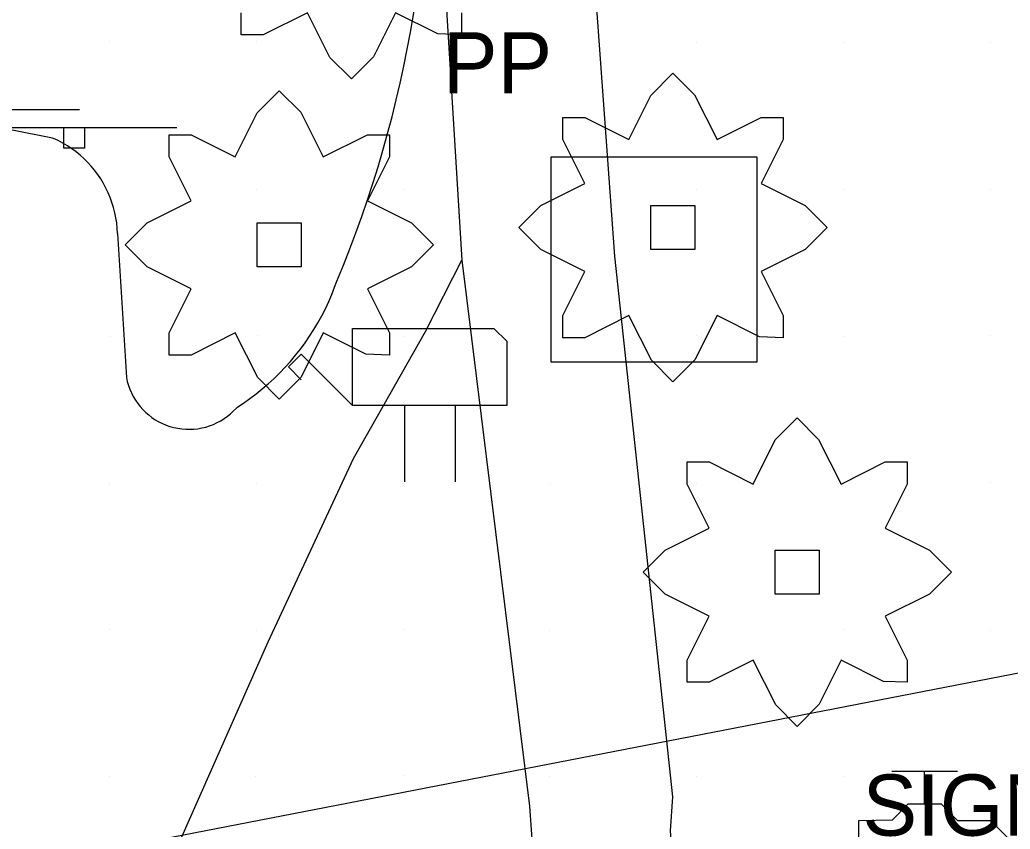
# Model space of a CAD drawing. Extents: x 1602514 to 1609837, y 863887 to 871157.
# Drawn here: x 1604646.1 to 1604747.2, y 866566.1 to 866648.8 of the extents above; entities that cross this region are included whole.
import ezdxf

# ---------------------------------------------------------------- set-up
doc = ezdxf.new("R2010")
doc.units = 0
for name, color, linetype in [('Environmental-New trees', 7, 'Continuous'), ('Roadway-Signs', 7, 'Continuous'), ('Survey-Edge of pavement', 7, 'Continuous'), ('Survey-Miscellaneous roadside', 7, 'Continuous'), ('Survey-Spot dirt', 7, 'Continuous'), ('Text General Notes', 7, 'Continuous'), ('Utility-Pole', 7, 'Continuous'), ('Utility-Water', 7, 'Continuous')]:
    doc.layers.add(name, color=color, linetype=linetype)

msp = doc.modelspace()

# ---------------------------------------------------------------- linework, layer by layer
at = {"layer": 'Environmental-New trees'}
msp.add_lwpolyline([(1604691.19, 866649.48), (1604691.19, 866647.23), (1604688.76, 866647.31), (1604684.44, 866649.48), (1604682.19, 866644.98), (1604679.94, 866642.73), (1604677.75, 866644.92), (1604675.44, 866649.48), (1604670.94, 866647.23), (1604668.69, 866647.23), (1604668.69, 866649.48)], dxfattribs=at)
msp.add_lwpolyline([(1604691.19, 866649.48), (1604691.19, 866647.23), (1604688.76, 866647.31), (1604684.44, 866649.48), (1604682.19, 866644.98), (1604679.94, 866642.73), (1604677.75, 866644.92), (1604675.44, 866649.48), (1604670.94, 866647.23), (1604668.69, 866647.23), (1604668.69, 866649.48)], dxfattribs=at)
for points in [[(1604701.54, 866638.78), (1604703.79, 866638.78), (1604708.29, 866636.53), (1604710.54, 866641.03), (1604712.79, 866643.29), (1604714.98, 866641.09), (1604717.29, 866636.53), (1604721.79, 866638.78), (1604724.04, 866638.78), (1604724.04, 866636.53), (1604721.79, 866632.03), (1604726.29, 866629.78), (1604728.54, 866627.53), (1604726.29, 866625.28), (1604721.79, 866623.03), (1604724.04, 866618.53), (1604724.04, 866616.28), (1604721.62, 866616.36), (1604717.29, 866618.53), (1604715.04, 866614.03), (1604712.79, 866611.78), (1604710.6, 866613.97), (1604708.29, 866618.53), (1604703.79, 866616.28), (1604701.54, 866616.28), (1604701.54, 866618.53), (1604703.79, 866623.03), (1604699.29, 866625.28), (1604697.04, 866627.53), (1604699.29, 866629.78), (1604703.79, 866632.03), (1604701.54, 866636.53)], [(1604701.54, 866638.78), (1604703.79, 866638.78), (1604708.29, 866636.53), (1604710.54, 866641.03), (1604712.79, 866643.29), (1604714.98, 866641.09), (1604717.29, 866636.53), (1604721.79, 866638.78), (1604724.04, 866638.78), (1604724.04, 866636.53), (1604721.79, 866632.03), (1604726.29, 866629.78), (1604728.54, 866627.53), (1604726.29, 866625.28), (1604721.79, 866623.03), (1604724.04, 866618.53), (1604724.04, 866616.28), (1604721.62, 866616.36), (1604717.29, 866618.53), (1604715.04, 866614.03), (1604712.79, 866611.78), (1604710.6, 866613.97), (1604708.29, 866618.53), (1604703.79, 866616.28), (1604701.54, 866616.28), (1604701.54, 866618.53), (1604703.79, 866623.03), (1604699.29, 866625.28), (1604697.04, 866627.53), (1604699.29, 866629.78), (1604703.79, 866632.03), (1604701.54, 866636.53)], [(1604661.32, 866637.01), (1604663.57, 866637.01), (1604668.07, 866634.76), (1604670.32, 866639.26), (1604672.57, 866641.51), (1604674.76, 866639.32), (1604677.07, 866634.76), (1604681.57, 866637.01), (1604683.82, 866637.01), (1604683.82, 866634.76), (1604681.57, 866630.26), (1604686.07, 866628.01), (1604688.32, 866625.76), (1604686.07, 866623.51), (1604681.57, 866621.26), (1604683.82, 866616.76), (1604683.82, 866614.51), (1604681.4, 866614.59), (1604677.07, 866616.76), (1604674.82, 866612.26), (1604672.57, 866610.01), (1604670.38, 866612.2), (1604668.07, 866616.76), (1604663.57, 866614.51), (1604661.32, 866614.51), (1604661.32, 866616.76), (1604663.57, 866621.26), (1604659.07, 866623.51), (1604656.82, 866625.76), (1604659.07, 866628.01), (1604663.57, 866630.26), (1604661.32, 866634.76)], [(1604661.32, 866637.01), (1604663.57, 866637.01), (1604668.07, 866634.76), (1604670.32, 866639.26), (1604672.57, 866641.51), (1604674.76, 866639.32), (1604677.07, 866634.76), (1604681.57, 866637.01), (1604683.82, 866637.01), (1604683.82, 866634.76), (1604681.57, 866630.26), (1604686.07, 866628.01), (1604688.32, 866625.76), (1604686.07, 866623.51), (1604681.57, 866621.26), (1604683.82, 866616.76), (1604683.82, 866614.51), (1604681.4, 866614.59), (1604677.07, 866616.76), (1604674.82, 866612.26), (1604672.57, 866610.01), (1604670.38, 866612.2), (1604668.07, 866616.76), (1604663.57, 866614.51), (1604661.32, 866614.51), (1604661.32, 866616.76), (1604663.57, 866621.26), (1604659.07, 866623.51), (1604656.82, 866625.76), (1604659.07, 866628.01), (1604663.57, 866630.26), (1604661.32, 866634.76)], [(1604715.04, 866629.78), (1604715.04, 866625.28), (1604710.54, 866625.28), (1604710.54, 866629.78)], [(1604715.04, 866629.78), (1604715.04, 866625.28), (1604710.54, 866625.28), (1604710.54, 866629.78)], [(1604674.82, 866628.01), (1604674.82, 866623.51), (1604670.32, 866623.51), (1604670.32, 866628.01)], [(1604674.82, 866628.01), (1604674.82, 866623.51), (1604670.32, 866623.51), (1604670.32, 866628.01)], [(1604714.23, 866603.58), (1604716.48, 866603.58), (1604720.98, 866601.33), (1604723.23, 866605.83), (1604725.48, 866608.08), (1604727.67, 866605.89), (1604729.98, 866601.33), (1604734.48, 866603.58), (1604736.73, 866603.58), (1604736.73, 866601.33), (1604734.48, 866596.83), (1604738.98, 866594.58), (1604741.23, 866592.33), (1604738.98, 866590.08), (1604734.48, 866587.83), (1604736.73, 866583.32), (1604736.73, 866581.07), (1604734.31, 866581.16), (1604729.98, 866583.32), (1604727.73, 866578.82), (1604725.48, 866576.57), (1604723.29, 866578.77), (1604720.98, 866583.32), (1604716.48, 866581.07), (1604714.23, 866581.07), (1604714.23, 866583.32), (1604716.48, 866587.83), (1604711.98, 866590.08), (1604709.73, 866592.33), (1604711.98, 866594.58), (1604716.48, 866596.83), (1604714.23, 866601.33)], [(1604714.23, 866603.58), (1604716.48, 866603.58), (1604720.98, 866601.33), (1604723.23, 866605.83), (1604725.48, 866608.08), (1604727.67, 866605.89), (1604729.98, 866601.33), (1604734.48, 866603.58), (1604736.73, 866603.58), (1604736.73, 866601.33), (1604734.48, 866596.83), (1604738.98, 866594.58), (1604741.23, 866592.33), (1604738.98, 866590.08), (1604734.48, 866587.83), (1604736.73, 866583.32), (1604736.73, 866581.07), (1604734.31, 866581.16), (1604729.98, 866583.32), (1604727.73, 866578.82), (1604725.48, 866576.57), (1604723.29, 866578.77), (1604720.98, 866583.32), (1604716.48, 866581.07), (1604714.23, 866581.07), (1604714.23, 866583.32), (1604716.48, 866587.83), (1604711.98, 866590.08), (1604709.73, 866592.33), (1604711.98, 866594.58), (1604716.48, 866596.83), (1604714.23, 866601.33)], [(1604727.73, 866594.58), (1604727.73, 866590.08), (1604723.23, 866590.08), (1604723.23, 866594.58)], [(1604727.73, 866594.58), (1604727.73, 866590.08), (1604723.23, 866590.08), (1604723.23, 866594.58)]]:
    msp.add_lwpolyline(points, close=True, dxfattribs=at)
at = {"layer": 'Roadway-Signs'}
for p, q in [((1604631.26, 866639.6), (1604652.16, 866639.6)), ((1604631.26, 866639.6), (1604652.16, 866639.6)), ((1604641.22, 866637.75), (1604662.12, 866637.75)), ((1604641.22, 866637.75), (1604662.12, 866637.75)), ((1604650.57, 866635.65), (1604650.57, 866637.75)), ((1604650.57, 866635.65), (1604650.57, 866637.75)), ((1604651.62, 866637.75), (1604651.62, 866637.75)), ((1604651.62, 866637.75), (1604651.62, 866637.75)), ((1604652.67, 866637.75), (1604652.67, 866635.65)), ((1604652.67, 866637.75), (1604652.67, 866635.65)), ((1604652.67, 866635.65), (1604650.57, 866635.65)), ((1604652.67, 866635.65), (1604650.57, 866635.65))]:
    msp.add_line(p, q, dxfattribs=at)
at = {"layer": 'Survey-Edge of pavement'}
msp.add_line((1604656.05, 866626.93), (1604656.96, 866612.2), dxfattribs=at)
msp.add_line((1604656.05, 866626.93), (1604656.96, 866612.2), dxfattribs=at)
for points in [[(1604686.79, 866682.57), (1604689.3, 866661.29), (1604689.69, 866649.24), (1604691.23, 866624.21), (1604698.13, 866568.43), (1604700.86, 866530.06)], [(1604686.79, 866682.57), (1604689.3, 866661.29), (1604689.69, 866649.24), (1604691.23, 866624.21), (1604698.13, 866568.43), (1604700.86, 866530.06)], [(1604715.81, 866527.88), (1604715.36, 866531.59), (1604712.53, 866565.89), (1604712.79, 866569.37), (1604706.85, 866624.62), (1604704.08, 866662.62), (1604703.57, 866678.57)], [(1604715.81, 866527.88), (1604715.36, 866531.59), (1604712.53, 866565.89), (1604712.79, 866569.37), (1604706.85, 866624.62), (1604704.08, 866662.62), (1604703.57, 866678.57)], [(1604678.45, 866622.06), (1604679.13, 866623.7), (1604679.78, 866625.35), (1604680.4, 866627), (1604681, 866628.67), (1604681.58, 866630.35), (1604682.13, 866632.03), (1604682.66, 866633.72), (1604683.16, 866635.42), (1604683.64, 866637.13), (1604684.09, 866638.85), (1604684.52, 866640.57), (1604684.92, 866642.29), (1604685.3, 866644.03), (1604685.65, 866645.77), (1604685.97, 866647.51), (1604686.27, 866649.26), (1604686.48, 866650.61)], [(1604678.45, 866622.06), (1604679.13, 866623.7), (1604679.78, 866625.35), (1604680.4, 866627), (1604681, 866628.67), (1604681.58, 866630.35), (1604682.13, 866632.03), (1604682.66, 866633.72), (1604683.16, 866635.42), (1604683.64, 866637.13), (1604684.09, 866638.85), (1604684.52, 866640.57), (1604684.92, 866642.29), (1604685.3, 866644.03), (1604685.65, 866645.77), (1604685.97, 866647.51), (1604686.27, 866649.26), (1604686.48, 866650.61)], [(1604649.41, 866636.68), (1604636.84, 866639.14), (1604636.18, 866633.57)], [(1604649.41, 866636.68), (1604636.84, 866639.14), (1604636.18, 866633.57)], [(1604656.05, 866626.93), (1604656.02, 866627.46), (1604655.97, 866628), (1604655.88, 866628.53), (1604655.78, 866629.05), (1604655.64, 866629.57), (1604655.48, 866630.09), (1604655.3, 866630.59), (1604655.09, 866631.09), (1604654.86, 866631.57), (1604654.61, 866632.04), (1604654.33, 866632.5), (1604654.03, 866632.95), (1604653.71, 866633.38), (1604653.36, 866633.79), (1604653, 866634.19), (1604652.62, 866634.57), (1604652.22, 866634.93), (1604651.81, 866635.27), (1604651.37, 866635.58), (1604650.93, 866635.88), (1604650.47, 866636.16), (1604649.99, 866636.41), (1604649.51, 866636.64), (1604649.41, 866636.68)], [(1604656.05, 866626.93), (1604656.02, 866627.46), (1604655.97, 866628), (1604655.88, 866628.53), (1604655.78, 866629.05), (1604655.64, 866629.57), (1604655.48, 866630.09), (1604655.3, 866630.59), (1604655.09, 866631.09), (1604654.86, 866631.57), (1604654.61, 866632.04), (1604654.33, 866632.5), (1604654.03, 866632.95), (1604653.71, 866633.38), (1604653.36, 866633.79), (1604653, 866634.19), (1604652.62, 866634.57), (1604652.22, 866634.93), (1604651.81, 866635.27), (1604651.37, 866635.58), (1604650.93, 866635.88), (1604650.47, 866636.16), (1604649.99, 866636.41), (1604649.51, 866636.64), (1604649.41, 866636.68)], [(1604647.61, 866530.22), (1604659.59, 866558.42), (1604671.43, 866585.21), (1604680.14, 866603.95), (1604687.52, 866616.91), (1604691.23, 866624.21)], [(1604647.61, 866530.22), (1604659.59, 866558.42), (1604671.43, 866585.21), (1604680.14, 866603.95), (1604687.52, 866616.91), (1604691.23, 866624.21)], [(1604668.23, 866609.15), (1604668.91, 866609.59), (1604669.57, 866610.05), (1604670.21, 866610.54), (1604670.84, 866611.04), (1604671.45, 866611.57), (1604672.05, 866612.11), (1604672.62, 866612.68), (1604673.18, 866613.26), (1604673.72, 866613.86), (1604674.24, 866614.48), (1604674.74, 866615.11), (1604675.22, 866615.76), (1604675.67, 866616.43), (1604676.11, 866617.11), (1604676.52, 866617.8), (1604676.91, 866618.51), (1604677.28, 866619.23), (1604677.62, 866619.96), (1604677.94, 866620.7), (1604678.23, 866621.45), (1604678.45, 866622.06)], [(1604668.23, 866609.15), (1604668.91, 866609.59), (1604669.57, 866610.05), (1604670.21, 866610.54), (1604670.84, 866611.04), (1604671.45, 866611.57), (1604672.05, 866612.11), (1604672.62, 866612.68), (1604673.18, 866613.26), (1604673.72, 866613.86), (1604674.24, 866614.48), (1604674.74, 866615.11), (1604675.22, 866615.76), (1604675.67, 866616.43), (1604676.11, 866617.11), (1604676.52, 866617.8), (1604676.91, 866618.51), (1604677.28, 866619.23), (1604677.62, 866619.96), (1604677.94, 866620.7), (1604678.23, 866621.45), (1604678.45, 866622.06)], [(1604656.96, 866612.2), (1604657.05, 866611.8), (1604657.17, 866611.4), (1604657.31, 866611.01), (1604657.47, 866610.63), (1604657.66, 866610.27), (1604657.87, 866609.91), (1604658.11, 866609.57), (1604658.36, 866609.24), (1604658.64, 866608.94), (1604658.93, 866608.65), (1604659.24, 866608.38), (1604659.57, 866608.13), (1604659.91, 866607.9), (1604660.27, 866607.69), (1604660.64, 866607.51), (1604661.02, 866607.35), (1604661.41, 866607.21), (1604661.8, 866607.1), (1604662.21, 866607.02), (1604662.61, 866606.96), (1604663.03, 866606.92), (1604663.44, 866606.92), (1604663.85, 866606.94), (1604664.26, 866606.98), (1604664.67, 866607.06), (1604665.07, 866607.15), (1604665.46, 866607.28), (1604665.85, 866607.42), (1604666.22, 866607.6), (1604666.59, 866607.79), (1604666.94, 866608.01), (1604667.27, 866608.25), (1604667.59, 866608.51), (1604667.9, 866608.79), (1604668.19, 866609.09), (1604668.23, 866609.15)], [(1604656.96, 866612.2), (1604657.05, 866611.8), (1604657.17, 866611.4), (1604657.31, 866611.01), (1604657.47, 866610.63), (1604657.66, 866610.27), (1604657.87, 866609.91), (1604658.11, 866609.57), (1604658.36, 866609.24), (1604658.64, 866608.94), (1604658.93, 866608.65), (1604659.24, 866608.38), (1604659.57, 866608.13), (1604659.91, 866607.9), (1604660.27, 866607.69), (1604660.64, 866607.51), (1604661.02, 866607.35), (1604661.41, 866607.21), (1604661.8, 866607.1), (1604662.21, 866607.02), (1604662.61, 866606.96), (1604663.03, 866606.92), (1604663.44, 866606.92), (1604663.85, 866606.94), (1604664.26, 866606.98), (1604664.67, 866607.06), (1604665.07, 866607.15), (1604665.46, 866607.28), (1604665.85, 866607.42), (1604666.22, 866607.6), (1604666.59, 866607.79), (1604666.94, 866608.01), (1604667.27, 866608.25), (1604667.59, 866608.51), (1604667.9, 866608.79), (1604668.19, 866609.09), (1604668.23, 866609.15)]]:
    msp.add_lwpolyline(points, dxfattribs=at)
at = {"layer": 'Survey-Miscellaneous roadside'}
for p, q in [((1604685.37, 866609.36), (1604685.37, 866601.54)), ((1604685.37, 866609.36), (1604685.37, 866601.54)), ((1604690.56, 866601.54), (1604690.56, 866609.36)), ((1604690.56, 866601.54), (1604690.56, 866609.36))]:
    msp.add_line(p, q, dxfattribs=at)
msp.add_lwpolyline([(1604674.81, 866611.98), (1604673.5, 866613.29), (1604674.81, 866614.61), (1604680.06, 866609.36), (1604680.06, 866617.23), (1604694.5, 866617.23), (1604695.81, 866615.92), (1604695.81, 866609.36), (1604680.06, 866609.36)], dxfattribs=at)
msp.add_lwpolyline([(1604674.81, 866611.98), (1604673.5, 866613.29), (1604674.81, 866614.61), (1604680.06, 866609.36), (1604680.06, 866617.23), (1604694.5, 866617.23), (1604695.81, 866615.92), (1604695.81, 866609.36), (1604680.06, 866609.36)], dxfattribs=at)
at = {"layer": 'Survey-Spot dirt'}
for p, q in [((1604655.21, 866646.54), (1604655.21, 866646.54)), ((1604655.21, 866646.54), (1604655.21, 866646.54)), ((1604670.24, 866646.54), (1604670.24, 866646.54)), ((1604670.24, 866646.54), (1604670.24, 866646.54)), ((1604685.15, 866646.37), (1604685.15, 866646.37)), ((1604685.15, 866646.37), (1604685.15, 866646.37)), ((1604700.22, 866646.46), (1604700.22, 866646.46)), ((1604700.22, 866646.46), (1604700.22, 866646.46)), ((1604715.18, 866646.42), (1604715.18, 866646.42)), ((1604715.18, 866646.42), (1604715.18, 866646.42)), ((1604730.26, 866646.42), (1604730.26, 866646.42)), ((1604730.26, 866646.42), (1604730.26, 866646.42)), ((1604745.23, 866646.39), (1604745.23, 866646.39)), ((1604745.23, 866646.39), (1604745.23, 866646.39)), ((1604655.36, 866631.55), (1604655.36, 866631.55)), ((1604655.36, 866631.55), (1604655.36, 866631.55)), ((1604670.27, 866631.39), (1604670.27, 866631.39)), ((1604670.27, 866631.39), (1604670.27, 866631.39)), ((1604685.24, 866631.44), (1604685.24, 866631.44)), ((1604685.24, 866631.44), (1604685.24, 866631.44)), ((1604700.28, 866631.38), (1604700.28, 866631.38)), ((1604700.28, 866631.38), (1604700.28, 866631.38)), ((1604715.2, 866631.45), (1604715.2, 866631.45)), ((1604715.2, 866631.45), (1604715.2, 866631.45)), ((1604730.23, 866631.42), (1604730.23, 866631.42)), ((1604730.23, 866631.42), (1604730.23, 866631.42)), ((1604745.2, 866631.42), (1604745.2, 866631.42)), ((1604745.2, 866631.42), (1604745.2, 866631.42)), ((1604655.32, 866616.39), (1604655.32, 866616.39)), ((1604655.32, 866616.39), (1604655.32, 866616.39)), ((1604670.34, 866616.47), (1604670.34, 866616.47)), ((1604670.34, 866616.47), (1604670.34, 866616.47)), ((1604685.22, 866616.39), (1604685.22, 866616.39)), ((1604685.22, 866616.39), (1604685.22, 866616.39)), ((1604700.3, 866616.43), (1604700.3, 866616.43)), ((1604700.3, 866616.43), (1604700.3, 866616.43)), ((1604715.21, 866616.46), (1604715.21, 866616.46)), ((1604715.21, 866616.46), (1604715.21, 866616.46)), ((1604730.19, 866616.36), (1604730.19, 866616.36)), ((1604730.19, 866616.36), (1604730.19, 866616.36)), ((1604745.24, 866616.46), (1604745.24, 866616.46)), ((1604745.24, 866616.46), (1604745.24, 866616.46)), ((1604655.18, 866601.43), (1604655.18, 866601.43)), ((1604655.18, 866601.43), (1604655.18, 866601.43)), ((1604670.25, 866601.42), (1604670.25, 866601.42)), ((1604670.25, 866601.42), (1604670.25, 866601.42)), ((1604685.2, 866601.4), (1604685.2, 866601.4)), ((1604685.2, 866601.4), (1604685.2, 866601.4)), ((1604700.27, 866601.43), (1604700.27, 866601.43)), ((1604700.27, 866601.43), (1604700.27, 866601.43)), ((1604715.21, 866601.43), (1604715.21, 866601.43)), ((1604715.21, 866601.43), (1604715.21, 866601.43)), ((1604730.28, 866601.41), (1604730.28, 866601.41)), ((1604730.28, 866601.41), (1604730.28, 866601.41)), ((1604745.18, 866601.44), (1604745.18, 866601.44)), ((1604745.18, 866601.44), (1604745.18, 866601.44)), ((1604655.23, 866586.43), (1604655.23, 866586.43)), ((1604655.23, 866586.43), (1604655.23, 866586.43)), ((1604670.26, 866586.37), (1604670.26, 866586.37)), ((1604670.26, 866586.37), (1604670.26, 866586.37)), ((1604685.22, 866586.43), (1604685.22, 866586.43)), ((1604685.22, 866586.43), (1604685.22, 866586.43)), ((1604700.18, 866586.36), (1604700.18, 866586.36)), ((1604700.18, 866586.36), (1604700.18, 866586.36)), ((1604715.25, 866586.4), (1604715.25, 866586.4)), ((1604715.25, 866586.4), (1604715.25, 866586.4)), ((1604730.3, 866586.48), (1604730.3, 866586.48)), ((1604730.3, 866586.48), (1604730.3, 866586.48)), ((1604745.23, 866586.4), (1604745.23, 866586.4)), ((1604745.23, 866586.4), (1604745.23, 866586.4)), ((1604655.27, 866571.4), (1604655.27, 866571.4)), ((1604655.27, 866571.4), (1604655.27, 866571.4)), ((1604670.18, 866571.41), (1604670.18, 866571.41)), ((1604670.18, 866571.41), (1604670.18, 866571.41)), ((1604685.22, 866571.5), (1604685.22, 866571.5)), ((1604685.22, 866571.5), (1604685.22, 866571.5)), ((1604700.2, 866571.45), (1604700.2, 866571.45)), ((1604700.2, 866571.45), (1604700.2, 866571.45)), ((1604715.18, 866571.46), (1604715.18, 866571.46)), ((1604715.18, 866571.46), (1604715.18, 866571.46)), ((1604730.26, 866571.46), (1604730.26, 866571.46)), ((1604730.26, 866571.46), (1604730.26, 866571.46))]:
    msp.add_line(p, q, dxfattribs=at)
at = {"layer": 'Text General Notes'}
msp.add_lwpolyline([(1605012.85, 866633.37), (1604065.19, 866449.51), (1605014.37, 866581.28)], dxfattribs=at)
msp.add_lwpolyline([(1605012.85, 866633.37), (1604065.19, 866449.51), (1605014.37, 866581.28)], dxfattribs=at)
at = {"layer": 'Utility-Pole'}
msp.add_lwpolyline([(1604700.35, 866634.77), (1604721.35, 866634.77), (1604721.35, 866613.77), (1604700.35, 866613.77)], close=True, dxfattribs=at)
msp.add_lwpolyline([(1604700.35, 866634.77), (1604721.35, 866634.77), (1604721.35, 866613.77), (1604700.35, 866613.77)], close=True, dxfattribs=at)
at = {"layer": 'Utility-Water'}
for p, q in [((1604735.15, 866572), (1604741.86, 866572)), ((1604735.15, 866572), (1604741.86, 866572)), ((1604738.5, 866568.68), (1604738.5, 866571.98)), ((1604738.5, 866568.68), (1604738.5, 866571.98))]:
    msp.add_line(p, q, dxfattribs=at)
msp.add_lwpolyline([(1604731.79, 866566.96), (1604735.2, 866567.01), (1604736.82, 866568.64), (1604740.19, 866568.64), (1604741.86, 866566.96), (1604745.22, 866566.96), (1604746.91, 866565.28), (1604746.91, 866561.92), (1604743.55, 866561.92), (1604743.55, 866563.6), (1604741.86, 866563.6), (1604740.19, 866561.92), (1604736.82, 866561.92), (1604735.15, 866563.6), (1604731.79, 866563.6)], close=True, dxfattribs=at)
msp.add_lwpolyline([(1604731.79, 866566.96), (1604735.2, 866567.01), (1604736.82, 866568.64), (1604740.19, 866568.64), (1604741.86, 866566.96), (1604745.22, 866566.96), (1604746.91, 866565.28), (1604746.91, 866561.92), (1604743.55, 866561.92), (1604743.55, 866563.6), (1604741.86, 866563.6), (1604740.19, 866561.92), (1604736.82, 866561.92), (1604735.15, 866563.6), (1604731.79, 866563.6)], close=True, dxfattribs=at)

# ---------------------------------------------------------------- texts
at = {"layer": 'Roadway-Signs'}
msp.add_text('SIGN', height=6.25, dxfattribs=at).set_placement((1604732.16, 866565.4))
msp.add_text('SIGN', height=6.25, dxfattribs=at).set_placement((1604732.16, 866565.4))
at = {"layer": 'Utility-Pole'}
msp.add_text('PP', height=6.251, dxfattribs=at).set_placement((1604689.29, 866641.24))
msp.add_text('PP', height=6.251, dxfattribs=at).set_placement((1604689.29, 866641.24))

doc.saveas('drawing.dxf')
